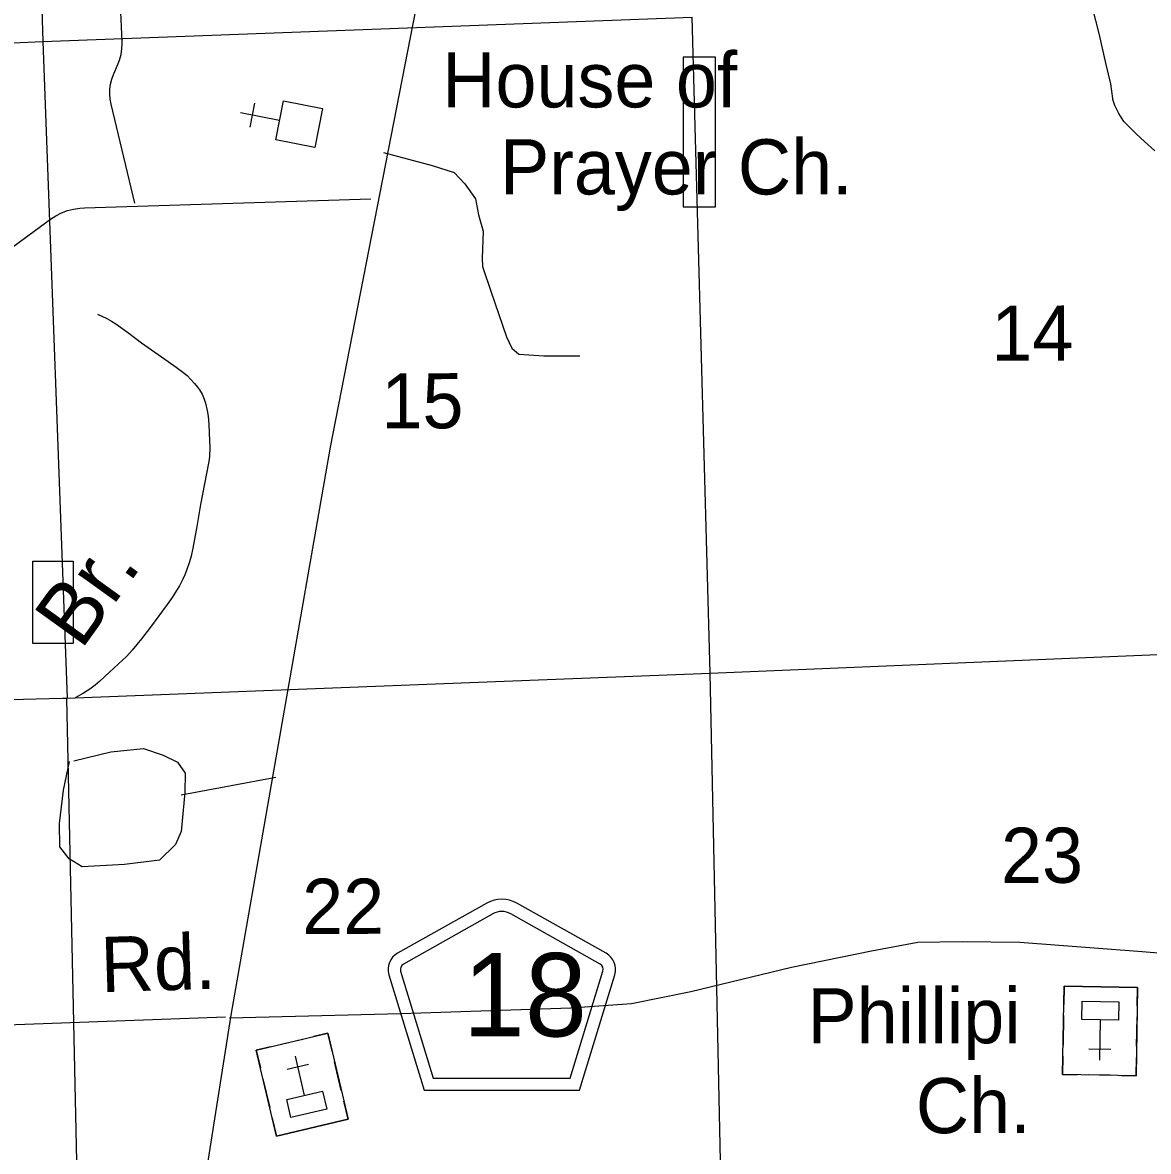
# Model space of a CAD drawing. Extents: x 2480962 to 2688785, y 277103 to 599240.
# Drawn here: x 2566845 to 2576031, y 350196 to 359405 of the extents above; entities that cross this region are included whole.
import ezdxf

# ---------------------------------------------------------------- set-up
doc = ezdxf.new("R2010")
doc.units = 0
for name, color, linetype in [('County Routes Highway Center Lines', 7, 'Continuous'), ('Culture', 7, 'Continuous'), ('Culture Text', 7, 'Continuous'), ('Level 31', 7, 'Continuous'), ('Level 42', 7, 'Continuous'), ('Local Roads Improved', 7, 'Continuous'), ('Local Roads Paved', 7, 'Continuous'), ('Local Roads Related Text', 7, 'Continuous'), ('Narrow River Creek and Branch and Slough', 7, 'Continuous'), ('Roadshields County Roads', 7, 'Continuous'), ('Section Lines', 7, 'Continuous'), ('Section Numbers', 7, 'Continuous'), ('US Routes Highway Center Lines', 7, 'Continuous')]:
    doc.layers.add(name, color=color, linetype=linetype)

msp = doc.modelspace()

# ---------------------------------------------------------------- linework, layer by layer
at = {"layer": 'County Routes Highway Center Lines'}
msp.add_lwpolyline([(2568533.313, 351286.005), (2569931.59, 351320.962), (2571318.216, 351367.571), (2571813.439, 351402.528), (2572297.01, 351501.573), (2573118.498, 351699.662), (2573771.028, 351833.664), (2574149.728, 351903.578), (2574510.949, 351909.404), (2574982.868, 351903.578), (2575979.141, 351827.838), (2577109.415, 351734.619)], dxfattribs=at)
at = {"layer": 'Culture'}
for p, q in [((2568702.179, 358551.074), (2568740.158, 358747.581)), ((2568942.068, 358606.563), (2568622.826, 358668.261)), ((2575342.139, 351543.849), (2575339.551, 351393.871)), ((2575942.05, 351533.499), (2575342.139, 351543.849)), ((2575939.462, 351383.521), (2575942.05, 351533.499)), ((2575337.999, 351303.885), (2575333.859, 351063.921)), ((2575637.437, 351268.714), (2575631.752, 350939.22)), ((2575933.77, 351053.571), (2575937.91, 351293.535)), ((2569335.444, 351160.263), (2569218.638, 351132.762)), ((2569369.821, 351014.256), (2569335.444, 351160.263)), ((2568868.22, 351050.257), (2568751.414, 351022.755)), ((2568955.824, 351070.883), (2569131.034, 351112.135)), ((2568751.414, 351022.755), (2568785.79, 350876.749)), ((2569146.559, 350653.487), (2569071.035, 350974.259)), ((2575332.306, 350973.934), (2575329.719, 350823.957)), ((2575723.283, 351027.197), (2575543.31, 351030.302)), ((2575929.63, 350813.607), (2575932.217, 350963.584)), ((2569003.952, 350866.473), (2569179.161, 350907.726)), ((2569445.45, 350693.04), (2569390.447, 350926.652)), ((2568806.417, 350789.144), (2568861.42, 350555.532)), ((2575329.719, 350823.957), (2575449.701, 350821.887)), ((2575719.661, 350817.23), (2575539.688, 350820.335)), ((2575809.648, 350815.677), (2575929.63, 350813.607)), ((2569500.453, 350459.427), (2569466.076, 350605.435)), ((2568882.046, 350467.927), (2568916.423, 350321.92)), ((2568916.423, 350321.92), (2569500.453, 350459.427))]:
    msp.add_line(p, q, dxfattribs=at)
for points in [[(2568911.233, 358447.014), (2568972.903, 358766.111), (2569292, 358704.441), (2569230.33, 358385.344)], [(2575929.63, 350813.607), (2575329.719, 350823.957), (2575342.139, 351543.849), (2575942.05, 351533.499)], [(2575787.414, 351266.127), (2575487.459, 351271.302), (2575490.047, 351421.279), (2575790.002, 351416.104)], [(2568751.414, 351022.755), (2569335.444, 351160.263), (2569500.453, 350459.427), (2568916.423, 350321.92)], [(2569000.552, 350619.11), (2569292.567, 350687.864), (2569326.944, 350541.857), (2569034.929, 350473.103)]]:
    msp.add_lwpolyline(points, close=True, dxfattribs=at)
at = {"layer": 'Level 31'}
for points in [[(2572235.816, 357901.337), (2572498.503, 357901.337), (2572498.503, 359123.634), (2572235.816, 359123.634)], [(2566929.539, 355009.881), (2567257.897, 355009.881), (2567257.897, 354339.589), (2566929.539, 354339.589)]]:
    msp.add_lwpolyline(points, close=True, dxfattribs=at)
at = {"layer": 'Local Roads Improved'}
for p, q in [((2567657.105, 359250.882), (2567553.964, 361806.136)), ((2567590.286, 358987.818), (2567620.345, 359056.275)), ((2567759.949, 357932.564), (2567567.883, 358739.775)), ((2568137.899, 353104.149), (2568912.825, 353248.722)), ((2565971.757, 351201.785), (2568501.187, 351294.189))]:
    msp.add_line(p, q, dxfattribs=at)
for points in [[(2576083.712, 358358.206), (2575998.578, 358433.88), (2575929.661, 358497.392), (2575872.906, 358555.499), (2575831.015, 358597.39), (2575790.475, 358663.604), (2575755.341, 358727.117), (2575740.476, 358777.115), (2575740.476, 358786.575), (2575724.26, 358904.14), (2575685.072, 359063.596), (2575628.316, 359316.293), (2575575.615, 359528.45)], [(2567620.345, 359056.275), (2567636.625, 359099.347), (2567648.314, 359143.886), (2567655.283, 359189.403), (2567657.457, 359235.398), (2567657.105, 359250.882)], [(2567567.883, 358739.775), (2567560.496, 358780.085), (2567557.363, 358820.947), (2567558.518, 358861.913), (2567563.95, 358902.534), (2567573.598, 358942.364), (2567587.355, 358980.968), (2567590.286, 358987.818)], [(2569790.567, 358345.691), (2570187.513, 358239.194), (2570366.622, 358181.104), (2570453.757, 358089.129), (2570540.891, 357968.109), (2570565.095, 357837.407), (2570603.822, 357701.865), (2570594.14, 357484.029), (2570598.981, 357416.258), (2570666.752, 357212.944), (2570792.613, 356840.202), (2570836.18, 356748.227), (2570894.27, 356699.819), (2571097.583, 356685.297), (2571392.872, 356685.297)], [(2567263.944, 353382.404), (2567566.112, 353455.782), (2567833.146, 353483.604), (2567993.01, 353428.8), (2568110.508, 353372.646), (2568171.312, 353281.843), (2568168.729, 353125.264), (2568138.72, 352805.518), (2568093.991, 352699.763), (2567963.24, 352571.949), (2567677.139, 352537.724), (2567332.699, 352519.029), (2567224.575, 352583.209), (2567150.039, 352681.303), (2567145.772, 352870.51), (2567179.287, 353142.065), (2567229.408, 353377.44), (2567229.408, 353377.44)]]:
    msp.add_lwpolyline(points, dxfattribs=at)
at = {"layer": 'Local Roads Paved'}
for p, q in [((2567349.411, 357894.635), (2569686.852, 357965.846)), ((2566723.889, 357545.702), (2567072.446, 357799.73))]:
    msp.add_line(p, q, dxfattribs=at)
msp.add_lwpolyline([(2567072.446, 357799.73), (2567115.935, 357828.063), (2567162.149, 357851.696), (2567210.58, 357870.369), (2567260.697, 357883.877), (2567311.952, 357892.072), (2567349.411, 357894.635)], dxfattribs=at)
at = {"layer": 'Narrow River Creek and Branch and Slough'}
msp.add_lwpolyline([(2567457.825, 357026.007), (2567533.827, 356989.673), (2567570.412, 356969.43), (2567605.488, 356946.635), (2567710.916, 356869.88), (2567816.305, 356793.249), (2567924.349, 356716.551), (2568032.403, 356639.857), (2568098.435, 356592.499), (2568164.165, 356544.651), (2568187.157, 356525.838), (2568218.567, 356494.16), (2568248.415, 356460.051), (2568272.39, 356430.815), (2568288.866, 356408.181), (2568310.418, 356372.318), (2568327.242, 356333.194), (2568337.848, 356299.153), (2568351.768, 356239.369), (2568358.918, 356194.356), (2568365.512, 356126.564), (2568368.605, 356058.45), (2568372.009, 355933.867), (2568370.076, 355871.712), (2568367.147, 355840.837), (2568362.506, 355810.16), (2568330.366, 355641.07), (2568298.001, 355472.114), (2568265.756, 355295.19), (2568233.444, 355118.219), (2568219.584, 355053.239), (2568206.788, 355005.087), (2568183.131, 354934.04), (2568169.066, 354899.139), (2568153.366, 354864.712), (2568125.105, 354810.565), (2568102.143, 354771.35), (2568065.249, 354714.302), (2568025.899, 354658.792), (2567957.276, 354566.106), (2567887.935, 354474.012), (2567814.949, 354378.044), (2567739.388, 354283.959), (2567695.801, 354236.358), (2567625.764, 354169.605), (2567553.895, 354104.505), (2567476.745, 354033.065), (2567436.917, 353998.915), (2567394.955, 353967.288), (2567341.942, 353933.428), (2567273.8, 353895.077)], dxfattribs=at)
at = {"layer": 'Roadshields County Roads'}
for p, q in [((2570632.563, 352221.64), (2569903.957, 351812.101)), ((2571606.161, 351812.101), (2570877.556, 352221.64)), ((2570681.561, 352134.467), (2569952.954, 351724.928)), ((2571557.162, 351724.928), (2570828.557, 352134.467)), ((2569833.996, 351637.529), (2570121.942, 350694.689)), ((2569929.634, 351666.737), (2570195.96, 350794.689)), ((2571314.156, 350794.689), (2571580.482, 351666.737)), ((2571388.176, 350694.689), (2571676.122, 351637.529)), ((2570195.961, 350794.689), (2571314.157, 350794.689)), ((2570121.942, 350694.689), (2571388.176, 350694.689))]:
    msp.add_line(p, q, dxfattribs=at)
for centre, radius, start, end in [((2570755.059, 352003.707), 250, 60.6602639, 119.3397278), ((2570755.059, 352003.707), 150, 60.6602476, 119.3397159), ((2569977.455, 351681.341), 150, 119.3397139, 196.9828), ((2571532.663, 351681.341), 150, 343.0172, 60.6602861), ((2569977.454, 351681.341), 50, 119.3397193, 196.982826), ((2571532.662, 351681.341), 50, 343.0171779, 60.660251)]:
    msp.add_arc(centre, radius, start, end, dxfattribs=at)
at = {"layer": 'Section Lines'}
for p, q in [((2567010.511, 359250.767), (2572309.513, 359447.735)), ((2572456.352, 354097.878), (2572309.513, 359447.735)), ((2561718.967, 359025.983), (2567010.556, 359250.769)), ((2572456.352, 354097.878), (2577772.117, 354320.856)), ((2567273.8, 353895.077), (2572456.352, 354097.878)), ((2572567.305, 348778.057), (2572456.352, 354097.878)), ((2561878.279, 353772.535), (2567273.8, 353895.077)), ((2567207.676, 353891.98), (2567176.439, 353891.268)), ((2567318.461, 348610.145), (2567207.676, 353891.98))]:
    msp.add_line(p, q, dxfattribs=at)
for points in [[(2566848.449, 364544.113), (2567010.556, 359250.769)], [(2567010.511, 359250.767), (2567010.556, 359250.769)], [(2567010.556, 359250.769), (2567209.506, 353892.496)]]:
    msp.add_lwpolyline(points, dxfattribs=at)
at = {"layer": 'US Routes Highway Center Lines'}
msp.add_lwpolyline([(2570741.622, 367805.154), (2570822.843, 364647.345), (2570828.42, 364261.766), (2570812.813, 363939.538), (2570809.718, 363355.715), (2570617.971, 362403.369), (2569355.341, 355940.301), (2568545.189, 351306.714), (2567725.875, 346111.943), (2567681.24, 345829.256), (2567603.129, 345349.434), (2567510.14, 344676.194), (2567472.945, 344144.298), (2567399.21, 343614.317), (2567405.524, 342256.847), (2567426.292, 336953.603), (2567575.5, 331404.13), (2567801.75, 325711.575), (2568118.15, 315272.099), (2568140.009, 314316.086), (2568150.797, 314025.592), (2568166.804, 313819.618), (2568198.641, 313640.078), (2568373.481, 313006.506)], dxfattribs=at)

# ---------------------------------------------------------------- texts
at = {"layer": 'Culture Text'}
for s, rotation, p in [('House of', 0.0016889, (2570268.597, 358712.567)), ('Prayer Ch.', 0.0016861, (2570741.088, 358002.625)), ('Phillipi', 0.0672333, (2573249.304, 351076.768)), ('Ch.', 0.0672306, (2574133.26, 350344.593))]:
    msp.add_text(s, height=450, rotation=rotation, dxfattribs=at).set_placement(p)
at = {"layer": 'Level 42'}
msp.add_text('Br.', height=500, rotation=54.2578361, dxfattribs=at).set_placement((2567322.567, 354279.647))
at = {"layer": 'Local Roads Related Text'}
msp.add_text('Rd.', height=450, rotation=1.7640917, dxfattribs=at).set_placement((2567488.654, 351494.946))
at = {"layer": 'Roadshields County Roads'}
msp.add_text('18', height=680, dxfattribs=at).set_placement((2570438.116, 351134.18))
at = {"layer": 'Section Numbers'}
for s, rotation, p in [('14', 0.0672528, (2574749.298, 356646.094)), ('15', 0.0672528, (2569773.135, 356094.117)), ('23', 0.0672417, (2574828.074, 352386.717)), ('22', 0.0672389, (2569126.305, 351970.487))]:
    msp.add_text(s, height=450, rotation=rotation, dxfattribs=at).set_placement(p)

doc.saveas('drawing.dxf')
